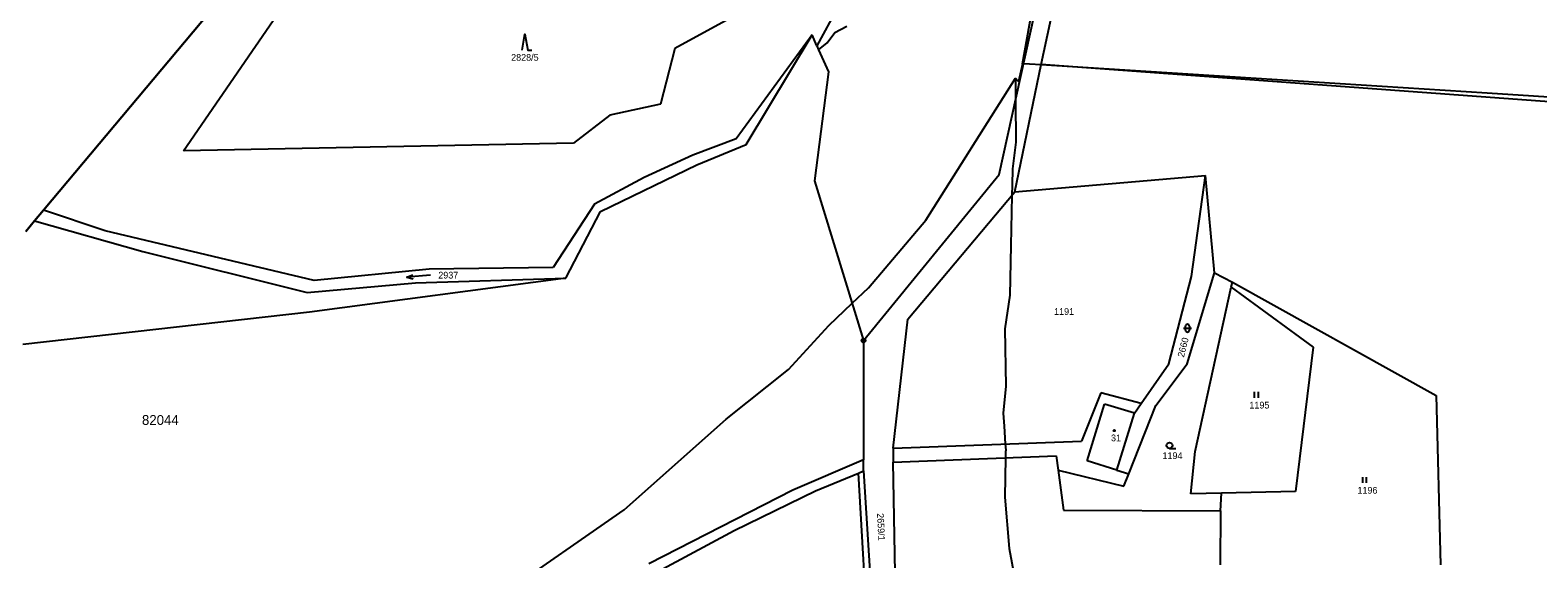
# Model space of a CAD drawing. Extents: x -439246 to -433691, y -1130252 to -1121148.
# Drawn here: x -438815.4 to -438433.8, y -1123218.1 to -1123084.3 of the extents above; entities that cross this region are included whole.
import ezdxf

# ---------------------------------------------------------------- set-up
doc = ezdxf.new("R2010")
doc.units = 0
for name, color, linetype in [('Vrstva 1', 7, 'Continuous'), ('Vrstva 13', 7, 'Continuous'), ('Vrstva 18', 7, 'Continuous'), ('Vrstva 19', 7, 'Continuous'), ('Vrstva 24', 7, 'Continuous'), ('Vrstva 25', 7, 'Continuous'), ('Vrstva 3', 7, 'Continuous'), ('Vrstva 37', 7, 'Continuous'), ('Vrstva 4', 7, 'Continuous'), ('Vrstva 52', 7, 'Continuous'), ('Vrstva 53', 7, 'Continuous')]:
    doc.layers.add(name, color=color, linetype=linetype)

msp = doc.modelspace()

# ---------------------------------------------------------------- linework, layer by layer
at = {"layer": 'Vrstva 1'}
for points in [[(-438570.14, -1123120.76), (-438528.01, -1122929.26)], [(-438559.5, -1123092.95), (-438525.31, -1122934.24)], [(-438776.57, -1123114.82), (-438731.03, -1123048.52)], [(-438632.94, -1123078.35), (-438652.24, -1123088.88)], [(-438611.02, -1123078.43), (-438616.3, -1123088.25)], [(-438652.24, -1123088.88), (-438655.85, -1123103)], [(-438617.5, -1123085.45), (-438636.72, -1123111.76)], [(-438634.16, -1123113.22), (-438617.5, -1123085.45)], [(-438616.3, -1123088.25), (-438617.5, -1123085.45)], [(-438616.3, -1123088.25), (-438615.88, -1123089.21)], [(-438615.88, -1123089.21), (-438613.38, -1123094.84)], [(-438613.38, -1123094.84), (-438616.91, -1123122.37)], [(-438566.16, -1123125.18), (-438559.5, -1123092.95)], [(-438421.77, -1123103.12), (-438559.5, -1123092.95)], [(-438655.85, -1123103), (-438668.72, -1123105.82)], [(-438668.72, -1123105.82), (-438677.89, -1123112.84)], [(-438636.72, -1123111.76), (-438647.7, -1123115.92)], [(-438677.89, -1123112.84), (-438776.57, -1123114.82)], [(-438646.68, -1123118.37), (-438634.16, -1123113.22)], [(-438671.05, -1123130.2), (-438646.68, -1123118.37)], [(-438647.7, -1123115.92), (-438660.02, -1123121.54)], [(-438660.02, -1123121.54), (-438672.59, -1123128.28)], [(-438616.91, -1123122.37), (-438604.48, -1123162.83)], [(-438604.48, -1123162.83), (-438570.14, -1123120.76)], [(-438566.16, -1123125.18), (-438517.97, -1123121.08)], [(-438521.45, -1123146.62), (-438517.97, -1123121.08)], [(-438515.68, -1123145.73), (-438517.97, -1123121.08)], [(-438593.27, -1123157.4), (-438566.16, -1123125.18)], [(-438796.39, -1123135.05), (-438812, -1123129.84)], [(-438672.59, -1123128.28), (-438683.01, -1123144.38)], [(-438679.83, -1123147.01), (-438671.05, -1123130.2)], [(-438814.26, -1123132.53), (-438786.89, -1123140.28)], [(-438743.5, -1123147.62), (-438796.39, -1123135.05)], [(-438786.89, -1123140.28), (-438745.24, -1123150.67)], [(-438714.41, -1123144.76), (-438743.5, -1123147.62)], [(-438683.01, -1123144.38), (-438714.41, -1123144.76)], [(-438522.58, -1123168.73), (-438515.68, -1123145.73)], [(-438515.68, -1123145.73), (-438511.14, -1123148.02)], [(-438745.24, -1123150.67), (-438717.85, -1123148.21)], [(-438679.83, -1123147.01), (-438744.68, -1123155.68)], [(-438717.85, -1123148.21), (-438679.83, -1123147.01)], [(-438527.22, -1123168.71), (-438521.45, -1123146.62)], [(-438520.53, -1123190.95), (-438511.42, -1123149.28)], [(-438511.42, -1123149.28), (-438511.14, -1123148.02)], [(-438511.42, -1123149.28), (-438490.68, -1123164.47)], [(-438511.14, -1123148.02), (-438459.56, -1123176.7)], [(-438744.68, -1123155.68), (-438817.21, -1123163.81)], [(-438597.02, -1123190.07), (-438593.27, -1123157.4)], [(-438604.48, -1123162.83), (-438604.48, -1123192.99)], [(-438490.68, -1123164.47), (-438495.13, -1123201.07)], [(-438534.22, -1123178.76), (-438527.22, -1123168.71)], [(-438530.49, -1123179.29), (-438522.58, -1123168.73)], [(-438544.4, -1123176.05), (-438549.29, -1123188.28)], [(-438534.22, -1123178.76), (-438544.4, -1123176.05)], [(-438459.56, -1123176.7), (-438458.52, -1123219.59)], [(-438537.38, -1123196.53), (-438530.49, -1123179.29)], [(-438535.93, -1123181.22), (-438534.22, -1123178.76)], [(-438540.35, -1123195.62), (-438535.93, -1123181.22)], [(-438597.02, -1123190.07), (-438549.29, -1123188.28)], [(-438597.02, -1123190.07), (-438597.02, -1123193.59)], [(-438521.66, -1123201.64), (-438520.53, -1123190.95)], [(-438604.48, -1123192.99), (-438622.38, -1123200.7)], [(-438604.51, -1123195.84), (-438604.48, -1123192.99)], [(-438597.02, -1123193.59), (-438555.72, -1123192.04)], [(-438595.81, -1123258.89), (-438597.02, -1123193.59)], [(-438555.72, -1123192.04), (-438555.26, -1123195.6)], [(-438555.26, -1123195.6), (-438538.64, -1123199.7)], [(-438555.26, -1123195.6), (-438553.92, -1123205.78)], [(-438540.35, -1123195.62), (-438537.38, -1123196.53)], [(-438616.61, -1123200.91), (-438605.76, -1123196.36)], [(-438605.76, -1123196.36), (-438604.51, -1123195.84)], [(-438603.13, -1123241.59), (-438605.76, -1123196.36)], [(-438604.51, -1123195.84), (-438599.66, -1123272.14)], [(-438538.64, -1123199.7), (-438537.38, -1123196.53)], [(-438622.38, -1123200.7), (-438658.8, -1123219.34)], [(-438637.24, -1123210.89), (-438616.61, -1123200.91)], [(-438513.86, -1123201.47), (-438521.66, -1123201.64)], [(-438514.15, -1123205.95), (-438513.86, -1123201.47)], [(-438495.13, -1123201.07), (-438513.86, -1123201.47)], [(-438553.92, -1123205.78), (-438514.15, -1123205.95)], [(-438514.15, -1123205.95), (-438514.27, -1123219.59)], [(-438716.16, -1123253.38), (-438637.24, -1123210.89)]]:
    msp.add_lwpolyline(points, dxfattribs=at)
at = {"layer": 'Vrstva 13'}
for points in [[(-438736.24, -1123039.49), (-438812, -1123129.84)], [(-438812, -1123129.84), (-438814.26, -1123132.53)], [(-438814.26, -1123132.53), (-438816.5, -1123135.2)]]:
    msp.add_lwpolyline(points, dxfattribs=at)
at = {"layer": 'Vrstva 24'}
for radius in [0.5, 0.1]:
    msp.add_circle((-438604.48, -1123162.83), radius, dxfattribs=at)
at = {"layer": 'Vrstva 25'}
for p, q in [((-438523.51, -1123159.69), (-438521.51, -1123159.69)), ((-438523.01, -1123160.19), (-438523.01, -1123159.19)), ((-438522.01, -1123159.19), (-438522.01, -1123160.19)), ((-438505.56, -1123177.33), (-438505.56, -1123175.83)), ((-438504.56, -1123177.33), (-438504.56, -1123175.83)), ((-438527.06, -1123190.13), (-438525.46, -1123190.13)), ((-438478.17, -1123198.88), (-438478.17, -1123197.38)), ((-438477.17, -1123198.88), (-438477.17, -1123197.38))]:
    msp.add_line(p, q, dxfattribs=at)
for points in [[(-438690.91, -1123089.31), (-438690.21, -1123085.31), (-438689.41, -1123089.31), (-438688.41, -1123089.31)], [(-438720.03, -1123146.79), (-438718.58, -1123146.17)], [(-438714.05, -1123146.31), (-438720.03, -1123146.79), (-438718.49, -1123147.17)]]:
    msp.add_lwpolyline(points, dxfattribs=at)
for centre, radius in [((-438541.05, -1123185.62), 0.175), ((-438527.06, -1123189.38), 0.75)]:
    msp.add_circle(centre, radius, dxfattribs=at)
for centre, start, end in [((-438522.51, -1123159.19), 0, 180), ((-438522.51, -1123160.19), 180, 0)]:
    msp.add_arc(centre, 0.5, start, end, dxfattribs=at)
at = {"layer": 'Vrstva 3'}
for points in [[(-438547.91, -1123193.3), (-438543.49, -1123178.9)], [(-438535.93, -1123181.22), (-438543.49, -1123178.9)], [(-438540.35, -1123195.62), (-438535.93, -1123181.22)], [(-438540.35, -1123195.62), (-438547.91, -1123193.3)]]:
    msp.add_lwpolyline(points, dxfattribs=at)
at = {"layer": 'Vrstva 37'}
msp.add_circle((-438541.05, -1123185.62), 0.175, dxfattribs=at)
at = {"layer": 'Vrstva 4'}
for points in [[(-438613.65, -1123087.5), (-438611.73, -1123084.9)], [(-438611.73, -1123084.9), (-438608.7, -1123083.24)], [(-438615.88, -1123089.21), (-438613.65, -1123087.5)], [(-438547.91, -1123193.3), (-438543.49, -1123178.9)], [(-438535.93, -1123181.22), (-438543.49, -1123178.9)], [(-438540.35, -1123195.62), (-438547.91, -1123193.3)]]:
    msp.add_lwpolyline(points, dxfattribs=at)
at = {"layer": 'Vrstva 52'}
for points in [[(-438564.23, -1123092.77), (-438552.1, -1123025.01), (-438549.76, -1123016.7), (-438548.26, -1123006.47), (-438539.06, -1122962.91)], [(-438816.5, -1123135.2), (-438814.26, -1123132.53), (-438812, -1123129.84), (-438736.24, -1123039.49)], [(-438564.23, -1123092.77), (-438565.31, -1123097.24), (-438566.05, -1123096.46)], [(-438423.19, -1123101.72), (-438446.64, -1123100.23), (-438547.65, -1123093.82), (-438559.52, -1123093.07), (-438562.45, -1123092.89), (-438563.99, -1123092.79), (-438564.05, -1123092.79), (-438564.23, -1123092.77)], [(-438839.28, -1123302.05), (-438811.42, -1123287.95), (-438800.34, -1123281.13), (-438768.8, -1123265.79), (-438760.28, -1123260.25), (-438756.02, -1123258.33), (-438747.5, -1123256.2), (-438736.41, -1123250.66), (-438721.07, -1123241.92), (-438708.29, -1123233.19), (-438696.35, -1123227.44), (-438665.03, -1123205.7), (-438639.25, -1123182.69), (-438623.48, -1123170.12), (-438613.25, -1123159.04), (-438607.37, -1123153.41), (-438603.24, -1123149.45), (-438588.75, -1123132.4), (-438566.05, -1123096.46)], [(-438566.05, -1123096.46), (-438566.02, -1123102.03), (-438565.95, -1123112.59), (-438566.8, -1123119.4), (-438566.89, -1123123.52), (-438566.94, -1123126.1), (-438567.19, -1123138.78), (-438567.44, -1123151.37), (-438568.72, -1123159.89), (-438568.51, -1123174.38), (-438569.15, -1123181.2), (-438568.92, -1123184.5), (-438568.61, -1123189), (-438568.51, -1123190.57), (-438568.52, -1123190.98), (-438568.54, -1123192.52), (-438568.72, -1123202.51), (-438567.66, -1123215.5), (-438564.25, -1123233.61)]]:
    msp.add_lwpolyline(points, dxfattribs=at)

# ---------------------------------------------------------------- texts
at = {"layer": 'Vrstva 18'}
for s, p in [('2828/5', (-438693.66, -1123092.01)), ('2937', (-438712.1, -1123147.13)), ('1191', (-438556.26, -1123156.33)), ('1195', (-438506.83, -1123180.03)), ('1194', (-438528.84, -1123192.83)), ('1196', (-438479.49, -1123201.58))]:
    msp.add_text(s, height=1.7, dxfattribs=at).set_placement(p)
for s, rotation, p in [('2660', 75.8244, (-438523.42, -1123167.21)), ('2659/1', 272.7371, (-438601.07, -1123206.57))]:
    msp.add_text(s, height=1.7, rotation=rotation, dxfattribs=at).set_placement(p)
at = {"layer": 'Vrstva 19'}
msp.add_text('31', height=1.7, dxfattribs=at).set_placement((-438541.86, -1123188.32))
at = {"layer": 'Vrstva 53'}
msp.add_text('82044', height=2.5, dxfattribs=at).set_placement((-438787.08, -1123184.19))

doc.saveas('drawing.dxf')
